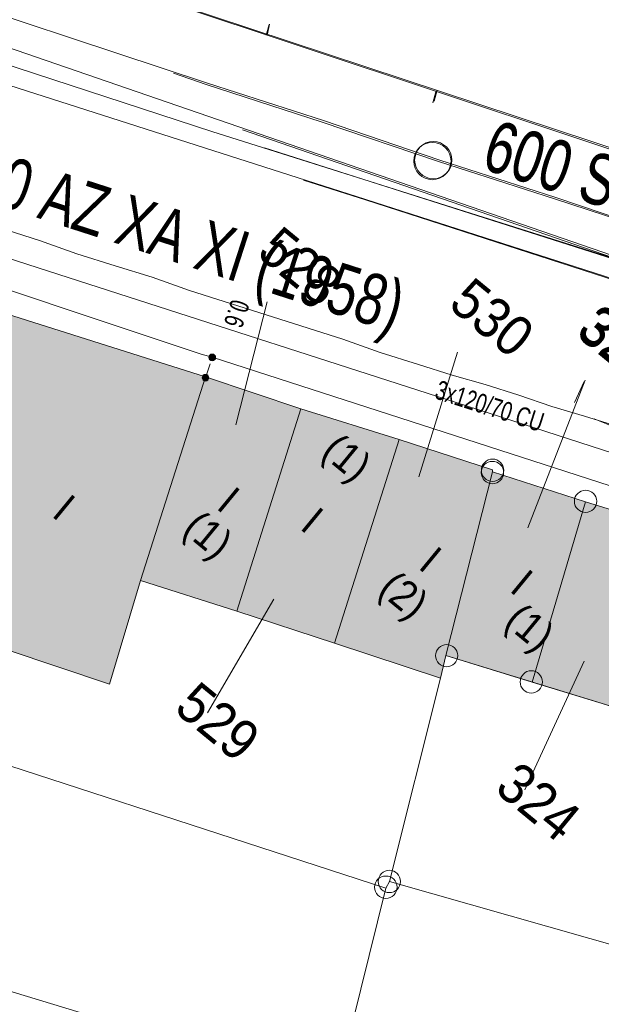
# Model space of a CAD drawing. Header units: metres. Extents: x -740 to 758, y -633 to 854.
# Tile 610 of 656: x 328 to 345, y -331 to -304. Entities that reach past the tile are written whole.
import ezdxf

# ---------------------------------------------------------------- set-up
doc = ezdxf.new("R2010")
doc.units = ezdxf.units.M
doc.header["$MEASUREMENT"] = 0
doc.linetypes.add('416_125', pattern=[0.5408, 0.416, -0.1248])
for name, color, linetype in [('Gas.LOVION', 7, 'Continuous'), ('Grundkarte.LOVION', 7, 'Continuous'), ('Grundkarte_Text.LOVION', 7, 'Continuous'), ('Strom.LOVION', 7, 'Continuous'), ('StromBemass.LOVION', 7, 'Continuous'), ('Wasser.LOVION', 7, 'Continuous')]:
    doc.layers.add(name, color=color, linetype=linetype)
doc.styles.add('ERSTELLTER_STIL_1', font='arial.ttf')

msp = doc.modelspace()

# ---------------------------------------------------------------- hatches: boundary and pattern name
at = {"layer": 'Grundkarte.LOVION', "linetype": 'Continuous', "lineweight": 18}
for color, points in [(9, [(330.929, -322.259), (331.799, -319.366), (333.609, -313.691), (328.057, -311.929), (319.025, -309.029), (316.879, -308.234), (315.063, -313.85), (316.745, -314.424), (315.572, -318.145), (315.18, -319.276), (314.888, -320.221), (323.008, -322.856), (323.904, -319.931), (325.185, -320.338)]), (254, [(333.609, -313.691), (331.799, -319.366), (334.484, -320.226), (336.268, -314.584)]), (254, [(339.011, -315.439), (336.268, -314.584), (334.484, -320.226), (337.201, -321.113)]), (254, [(339.011, -315.439), (337.201, -321.113), (340.164, -322.095), (340.309, -321.46), (341.611, -316.338), (341.606, -316.279)]), (254, [(340.309, -321.46), (342.716, -322.2), (344.206, -317.177), (341.611, -316.338)]), (254, [(344.206, -317.177), (342.716, -322.2), (345.124, -322.94), (346.613, -317.917)])]:
    msp.add_hatch(color=color, dxfattribs=at).paths.add_polyline_path(points)
at = {"layer": 'StromBemass.LOVION', "linetype": 'Continuous', "lineweight": 13}
for points in [[(333.869, -313.208), (333.876, -313.198), (333.881, -313.188), (333.886, -313.177), (333.889, -313.166), (333.89, -313.154), (333.89, -313.142), (333.888, -313.131), (333.885, -313.119), (333.881, -313.108), (333.875, -313.098), (333.868, -313.089), (333.86, -313.08), (333.851, -313.072), (333.841, -313.066), (333.831, -313.061), (333.819, -313.058), (333.808, -313.055), (333.796, -313.055), (333.784, -313.056), (333.773, -313.058), (333.762, -313.061), (333.751, -313.066), (333.741, -313.073), (333.732, -313.08), (333.724, -313.089), (333.717, -313.099), (333.711, -313.109), (333.707, -313.12), (333.704, -313.131), (333.703, -313.143), (333.703, -313.155), (333.704, -313.166), (333.707, -313.178), (333.712, -313.189), (333.717, -313.199), (333.724, -313.208), (333.732, -313.217), (333.741, -313.225), (333.751, -313.231), (333.762, -313.236), (333.773, -313.239), (333.785, -313.242), (333.797, -313.242), (333.808, -313.241), (333.82, -313.239), (333.831, -313.236), (333.842, -313.231), (333.852, -313.224), (333.861, -313.217)], [(333.681, -313.772), (333.688, -313.763), (333.694, -313.752), (333.698, -313.741), (333.701, -313.73), (333.702, -313.718), (333.702, -313.707), (333.701, -313.695), (333.698, -313.684), (333.693, -313.673), (333.688, -313.663), (333.681, -313.653), (333.673, -313.645), (333.664, -313.637), (333.654, -313.631), (333.643, -313.626), (333.632, -313.622), (333.62, -313.62), (333.609, -313.619), (333.597, -313.62), (333.586, -313.622), (333.574, -313.626), (333.564, -313.631), (333.554, -313.637), (333.545, -313.645), (333.537, -313.654), (333.53, -313.663), (333.524, -313.673), (333.52, -313.684), (333.517, -313.696), (333.516, -313.707), (333.516, -313.719), (333.517, -313.731), (333.52, -313.742), (333.525, -313.753), (333.53, -313.763), (333.537, -313.773), (333.545, -313.781), (333.554, -313.788), (333.564, -313.795), (333.575, -313.8), (333.586, -313.803), (333.598, -313.805), (333.609, -313.806), (333.621, -313.805), (333.633, -313.803), (333.644, -313.799), (333.654, -313.794), (333.664, -313.788), (333.673, -313.781)]]:
    msp.add_hatch(color=7, dxfattribs=at).paths.add_polyline_path(points)

# ---------------------------------------------------------------- linework, layer by layer
at = {"layer": 'Gas.LOVION', "color": 5, "linetype": 'Continuous', "lineweight": 18}
for points in [[(357.029, -314.874), (356.45, -314.695), (349.305, -312.349), (338.076, -308.747), (326.954, -305.18), (322.99, -304.237), (322.249, -304.059), (321.704, -303.934), (321.555, -303.919), (321.444, -303.989), (321.083, -304.232), (318.58, -305.836), (318.482, -305.89), (318.362, -305.872), (317.89, -305.726), (313.635, -304.383), (310.841, -303.46), (307.448, -302.314), (303.6, -314.497), (300.364, -325.084), (298.828, -330.688), (297.945, -333.892), (297.334, -336.11), (295.369, -347.902)], [(336.344, -308.202), (338.068, -308.757), (349.283, -312.375), (356.429, -314.721), (367.554, -318.317), (373.594, -320.239), (376.324, -321.11), (376.46, -321.141), (376.842, -320.971), (379.004, -321.617), (381.328, -322.261), (388.304, -324.387), (399.686, -327.737), (411.032, -331.032), (422.333, -334.316), (425.906, -335.341)]]:
    msp.add_lwpolyline(points, dxfattribs=at)
at = {"layer": 'Grundkarte.LOVION', "color": 253, "linetype": 'Continuous', "lineweight": 18}
for points in [[(349.721, -308.895), (311.572, -296.28), (309.677, -295.638), (272.137, -283.2), (271.619, -283.044), (269.202, -282.512), (268.415, -281.111), (268.326, -278.992), (269.354, -277.413), (299.874, -267.927)], [(399.065, -283.449), (385.91, -282.814), (364.691, -304.307), (362.07, -312.869), (355.308, -310.811), (328.759, -301.968)], [(328.057, -311.929), (333.609, -313.691), (331.799, -319.366), (334.484, -320.226), (337.201, -321.113), (340.164, -322.095), (340.309, -321.46), (345.124, -322.94), (347.499, -323.653), (349.88, -324.425), (352.255, -325.139), (354.662, -325.879), (356.183, -320.883), (358.559, -321.597), (364.505, -323.468), (362.989, -328.523), (364.42, -328.945), (368.348, -330.127), (367.45, -333.643), (366.833, -336.098), (365.398, -341.972), (363.904, -347.852)]]:
    msp.add_lwpolyline(points, dxfattribs=at)
at = {"layer": 'Grundkarte.LOVION', "color": 8, "linetype": 'Continuous', "lineweight": 18}
for points in [[(355.602, -313.728), (350.03, -312.056), (269.956, -284.477), (272.137, -283.2), (309.677, -295.638), (311.572, -296.28), (349.721, -308.895), (311.572, -296.28), (309.677, -295.638), (272.137, -283.2), (271.619, -283.044), (269.202, -282.512), (268.415, -281.111), (268.326, -278.992), (269.354, -277.413), (299.874, -267.927)], [(457.692, -296.633), (452.024, -294.882), (434.784, -289.651), (431.677, -288.714), (417.576, -284.447), (399.065, -283.449), (385.91, -282.814), (364.691, -304.307), (362.07, -312.869), (355.308, -310.811), (328.759, -301.968), (355.308, -310.811), (362.07, -312.869), (383.432, -319.44), (387.723, -320.705), (404.972, -325.728), (422.306, -330.713), (428.241, -332.467)], [(355.602, -313.728), (350.03, -312.056), (269.956, -284.477), (272.137, -283.2), (309.677, -295.638), (311.572, -296.28), (349.721, -308.895)], [(269.956, -284.477), (350.03, -312.056), (355.602, -313.728)], [(269.956, -284.477), (350.03, -312.056), (355.602, -313.728)], [(311.572, -296.28), (349.721, -308.895)], [(328.759, -301.968), (355.308, -310.811), (362.07, -312.869), (383.432, -319.44), (387.723, -320.705), (404.972, -325.728), (422.306, -330.713), (428.241, -332.467)], [(328.759, -301.968), (355.308, -310.811), (361.643, -312.733), (362.07, -312.869), (377.64, -317.642)], [(324.776, -302.555), (333.665, -305.499), (336.9, -306.542), (340.141, -307.644), (343.376, -308.687), (346.616, -309.789), (349.851, -310.833), (353.092, -311.934), (353.61, -312.091)], [(335.387, -303.862), (335.299, -304.166)], [(335.396, -303.852), (335.334, -304.124)], [(332.712, -305.217), (333.63, -305.541), (336.865, -306.584), (340.106, -307.686), (343.341, -308.729), (346.608, -309.799), (349.817, -310.875), (353.084, -311.944), (356.319, -312.988), (359.527, -314.063), (362.788, -315.074), (369.258, -317.161), (372.52, -318.172), (375.263, -319.027), (378.033, -319.849), (380.777, -320.704), (383.547, -321.527), (386.285, -322.323), (389.055, -323.146)], [(339.946, -306.047), (340.034, -305.742)], [(339.98, -306.005), (340.069, -305.7)], [(334.64, -306.802), (349.995, -312.098), (426.181, -334.974)], [(426.181, -334.974), (349.995, -312.098), (334.64, -306.802)], [(334.64, -306.802), (349.995, -312.098), (426.181, -334.974)], [(426.181, -334.974), (349.995, -312.098), (334.64, -306.802)], [(326.205, -309.007), (328.981, -309.888), (330.022, -310.259), (331.09, -310.598), (332.125, -310.91), (333.166, -311.282), (337.437, -312.637), (338.478, -313.008), (339.546, -313.347), (340.49, -313.639), (341.403, -313.905), (342.348, -314.197), (343.266, -314.521), (344.179, -314.786), (347.013, -315.662)], [(328.057, -311.929), (333.609, -313.691), (331.799, -319.366), (334.484, -320.226), (337.201, -321.113), (340.164, -322.095), (338.738, -327.761), (338.638, -327.948), (324.23, -323.268)], [(369.197, -324.901), (364.505, -323.468), (358.559, -321.597), (356.183, -320.883), (353.776, -320.143), (351.395, -319.371), (348.988, -318.631), (346.613, -317.917), (344.206, -317.177), (341.611, -316.338), (341.606, -316.279), (339.011, -315.439), (336.268, -314.584), (333.609, -313.691), (328.057, -311.929)], [(369.197, -324.901), (364.505, -323.468), (358.559, -321.597), (356.183, -320.883), (353.776, -320.143), (351.395, -319.371), (348.988, -318.631), (346.613, -317.917), (344.206, -317.177), (341.611, -316.338), (341.606, -316.279), (339.011, -315.439), (336.268, -314.584), (333.609, -313.691), (328.057, -311.929)], [(344.443, -314.858), (345.089, -315.12)], [(353.27, -331.897), (338.738, -327.761), (340.164, -322.095), (340.309, -321.46), (345.124, -322.94)]]:
    msp.add_lwpolyline(points, dxfattribs=at)
for points in [[(330.929, -322.259), (325.185, -320.338), (323.904, -319.931), (323.008, -322.856), (314.888, -320.221), (315.18, -319.276), (315.572, -318.145), (316.745, -314.424), (315.063, -313.85), (316.879, -308.234), (319.025, -309.029), (328.057, -311.929), (333.609, -313.691), (331.799, -319.366)], [(333.609, -313.691), (336.268, -314.584), (334.484, -320.226), (331.799, -319.366)], [(333.609, -313.691), (336.268, -314.584), (334.484, -320.226), (331.799, -319.366)], [(339.011, -315.439), (337.201, -321.113), (334.484, -320.226), (336.268, -314.584)], [(339.011, -315.439), (337.201, -321.113), (334.484, -320.226), (336.268, -314.584)], [(339.011, -315.439), (341.606, -316.279), (341.611, -316.338), (340.309, -321.46), (340.164, -322.095), (337.201, -321.113)], [(339.011, -315.439), (341.606, -316.279), (341.611, -316.338), (340.309, -321.46), (340.164, -322.095), (337.201, -321.113)], [(340.309, -321.46), (341.611, -316.338), (344.206, -317.177), (342.716, -322.2)], [(340.309, -321.46), (341.611, -316.338), (344.206, -317.177), (342.716, -322.2)], [(344.206, -317.177), (346.613, -317.917), (345.124, -322.94), (342.716, -322.2)], [(344.206, -317.177), (346.613, -317.917), (345.124, -322.94), (342.716, -322.2)], [(309.296, -319.556), (309.609, -318.521), (314.888, -320.221), (323.008, -322.856), (324.23, -323.268), (338.638, -327.948), (337.238, -333.582), (324.14, -329.602), (322.891, -329.222), (322.4, -329.033), (321.183, -328.679), (314.836, -326.64), (313.064, -326.045), (307.816, -324.371), (308.963, -320.682)], [(307.816, -324.371), (313.064, -326.045), (314.836, -326.64), (321.183, -328.679), (322.4, -329.033), (322.891, -329.222), (324.14, -329.602), (337.238, -333.582), (335.718, -339.494), (322.198, -335.437), (320.976, -335.025), (312.921, -332.443), (306.114, -330.241)], [(338.738, -327.761), (353.27, -331.897), (354.583, -332.33), (362.569, -334.8), (369.123, -336.849), (367.533, -342.65), (360.791, -340.501), (352.812, -338.089), (351.472, -337.688), (337.238, -333.582), (338.638, -327.948)]]:
    msp.add_lwpolyline(points, close=True, dxfattribs=at)
at = {"layer": 'Grundkarte.LOVION', "color": 7, "linetype": 'Continuous', "lineweight": 13}
for points in [[(334.449, -315.028), (335.326, -311.602)], [(339.556, -316.479), (340.635, -313.004)], [(342.591, -317.897), (344.198, -313.779)], [(343.896, -314.409), (344.164, -313.821)], [(335.515, -319.889), (333.667, -323.055)], [(344.167, -321.615), (342.508, -325.205)]]:
    msp.add_lwpolyline(points, dxfattribs=at)
at = {"layer": 'Grundkarte.LOVION', "color": 251, "linetype": 'Continuous', "lineweight": 13}
msp.add_lwpolyline([(325.185, -320.338), (323.904, -319.931), (324.864, -317.059), (326.242, -317.545), (328.057, -311.929), (333.609, -313.691), (331.799, -319.366), (330.929, -322.259)], close=True, dxfattribs=at)
at = {"layer": 'Grundkarte.LOVION', "color": 253, "linetype": 'Continuous', "lineweight": 18}
msp.add_lwpolyline([(354.662, -325.879), (352.255, -325.139), (349.88, -324.425), (347.499, -323.653), (345.124, -322.94), (340.309, -321.46), (340.164, -322.095), (337.201, -321.113), (334.484, -320.226), (331.799, -319.366), (333.609, -313.691), (336.268, -314.584), (339.011, -315.439), (341.606, -316.279), (341.611, -316.338), (344.206, -317.177), (346.613, -317.917), (348.988, -318.631), (351.395, -319.371), (353.776, -320.143), (356.183, -320.883)], close=True, dxfattribs=at)
at = {"layer": 'Grundkarte.LOVION', "color": 7, "linetype": 'Continuous', "lineweight": 13}
for centre, radius in [((339.933, -307.672), 0.52), ((339.958, -307.647), 0.519)]:
    msp.add_circle(centre, radius, dxfattribs=at)
at = {"layer": 'Grundkarte.LOVION', "color": 9, "linetype": 'Continuous', "lineweight": 18}
for centre, radius in [((341.613, -316.296), 0.313), ((341.607, -316.359), 0.313), ((344.206, -317.161), 0.312), ((340.332, -321.464), 0.31), ((342.692, -322.197), 0.312), ((338.735, -327.761), 0.311), ((338.637, -327.923), 0.314)]:
    msp.add_circle(centre, radius, dxfattribs=at)
at = {"layer": 'Strom.LOVION', "color": 150, "linetype": 'Continuous', "lineweight": 18}
msp.add_lwpolyline([(368.615, -324.397), (366.11, -323.415), (362.145, -322.31), (333.792, -313.142), (333.487, -313.053), (316.623, -307.431), (299.574, -301.739), (297.763, -307.251)], dxfattribs=at)
at = {"layer": 'StromBemass.LOVION', "color": 7, "linetype": '416_125', "lineweight": 13}
msp.add_lwpolyline([(333.612, -313.721), (333.792, -313.142)], dxfattribs=at)
at = {"layer": 'StromBemass.LOVION', "color": 7, "linetype": 'Continuous', "lineweight": 13}
for centre, radius in [((333.796, -313.148), 0.0938), ((333.609, -313.713), 0.0933)]:
    msp.add_circle(centre, radius, dxfattribs=at)
at = {"layer": 'Wasser.LOVION', "color": 94, "linetype": 'Continuous', "lineweight": 18}
for points in [[(274.717, -286.317), (274.865, -286.465), (276.313, -287.979), (276.444, -288.114), (276.629, -288.184), (288.131, -292.01), (299.546, -295.712), (311.135, -299.367), (322.378, -303.115), (333.813, -306.859), (345.204, -310.459), (355.599, -313.699)], [(335.251, -307.304), (345.196, -310.469), (356.645, -314.064), (368.04, -317.694), (379.476, -321.304), (382.107, -322.067), (391.036, -324.667), (402.553, -328.048), (414.066, -331.533), (425.525, -334.92), (426.118, -335.084)]]:
    msp.add_lwpolyline(points, dxfattribs=at)
at = {"layer": 'Wasser.LOVION', "color": 150, "linetype": 'Continuous', "lineweight": 18}
msp.add_lwpolyline([(312.161, -305.784), (312.214, -305.261), (329.776, -310.918), (341.205, -314.604), (352.605, -318.292), (364.034, -321.978), (366.703, -322.825)], dxfattribs=at)

# ---------------------------------------------------------------- texts
at = {"layer": 'Grundkarte_Text.LOVION', "color": 7, "linetype": 'Continuous', "lineweight": 13, "attachment_point": 7, "style": 'ERSTELLTER_STIL_1'}
for s, insert, char_height, rotation in [('{\\A1;\\W0.89450x;528}', (334.989, -310.308), 1.12432, 320.5834), ('{\\A1;\\W0.89450x;530}', (340.332, -311.739), 1.12432, 320.5834), ('{\\A1;\\W0.89450x;323}', (343.886, -312.523), 1.12432, 320.5834), ('{\\A1;\\W0.89451x;323}', (343.921, -312.481), 1.12428, 320.5855), ('{\\A1;\\W0.89449x;(1)}', (336.644, -316.045), 0.83074, 320.5848), ('{\\A1;\\W0.89463x;I}', (333.881, -317.348), 0.83072, 320.5836), ('{\\A1;\\W0.89446x;I}', (329.292, -317.561), 0.83072, 320.5836), ('{\\A1;\\W0.89436x;I}', (336.213, -317.918), 0.83074, 320.5848), ('{\\A1;\\W0.89449x;(1)}', (332.776, -318.197), 0.83074, 320.5848), ('{\\A1;\\W0.89436x;I}', (339.512, -319.014), 0.83074, 320.5848), ('{\\A1;\\W0.89454x;I}', (342.057, -319.652), 0.83074, 320.5848), ('{\\A1;\\W0.89452x;(2)}', (338.231, -319.88), 0.83072, 320.5836), ('{\\A1;\\W0.89448x;(1)}', (341.747, -320.778), 0.83072, 320.5836), ('{\\A1;\\W0.89450x;529}', (332.684, -323.006), 1.12432, 320.5834), ('{\\A1;\\W0.89450x;324}', (341.623, -325.238), 1.12432, 320.5834)]:
    msp.add_mtext(s, dxfattribs=dict(at, insert=insert, char_height=char_height, rotation=rotation))
at = {"layer": 'Strom.LOVION', "color": 150, "linetype": 'Continuous', "lineweight": 18, "insert": (339.968, -314.289), "char_height": 0.53355, "attachment_point": 7, "rotation": 342.2436, "style": 'ERSTELLTER_STIL_1'}
msp.add_mtext('{\\A1;\\W0.71559x;3x120/70 CU}', dxfattribs=at)
at = {"layer": 'StromBemass.LOVION', "color": 7, "linetype": 'Continuous', "lineweight": 13, "insert": (334.332, -311.491), "char_height": 0.53354, "attachment_point": 7, "rotation": 252.2463, "style": 'ERSTELLTER_STIL_1'}
msp.add_mtext('{\\A1;\\W0.71560x;0.6}', dxfattribs=at)
at = {"layer": 'Wasser.LOVION', "color": 94, "linetype": 'Continuous', "lineweight": 18, "attachment_point": 7, "style": 'ERSTELLTER_STIL_1'}
for s, insert, char_height, rotation in [('{\\A1;\\W0.72102x;600 ST KA ZM (1986)}', (341.126, -308.274), 1.42279, 342.2429), ('{\\A1;\\W0.72101x;600 ST KA ZM (1986)}', (341.135, -308.264), 1.42282, 342.2432)]:
    msp.add_mtext(s, dxfattribs=dict(at, insert=insert, char_height=char_height, rotation=rotation))
at = {"layer": 'Wasser.LOVION', "color": 150, "linetype": 'Continuous', "lineweight": 18, "insert": (326.083, -308.792), "char_height": 1.42277, "attachment_point": 7, "rotation": 342.1269, "style": 'ERSTELLTER_STIL_1'}
msp.add_mtext('{\\A1;\\W0.72426x;150 AZ XA XI (1958)}', dxfattribs=at)

doc.saveas('drawing.dxf')
